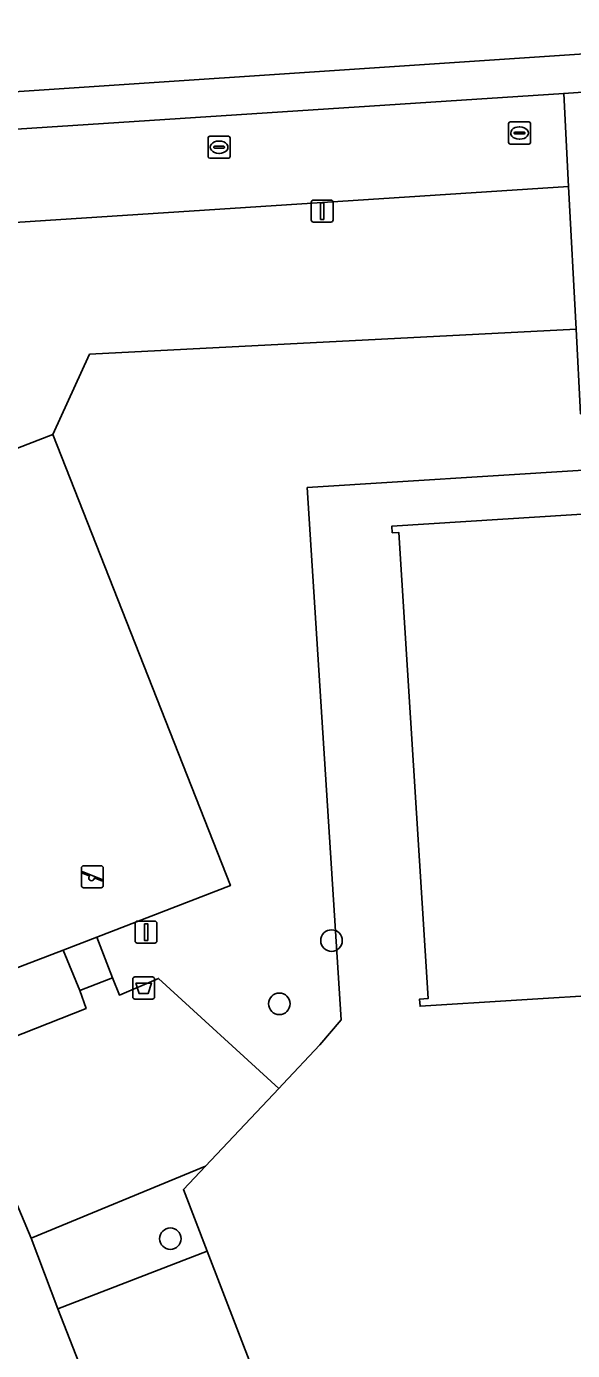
# Model space of a CAD drawing. Extents: x 159680 to 160786, y 387323 to 388340.
# Drawn here: x 160279.5 to 160304.2, y 387604.5 to 387664.5 of the extents above; entities that cross this region are included whole.
import ezdxf

# ---------------------------------------------------------------- set-up
doc = ezdxf.new("R2010")
doc.units = 0
for name, color, linetype in [('IMGEO_Afvalbak', 7, 'Continuous'), ('IMGEO_Boom', 7, 'Continuous'), ('IMGEO_Erf', 7, 'Continuous'), ('IMGEO_Groenvoorziening', 7, 'Continuous'), ('IMGEO_Hek', 7, 'Continuous'), ('IMGEO_Kolk', 7, 'Continuous'), ('IMGEO_Lichtmast', 7, 'Continuous'), ('IMGEO_Loofbos', 7, 'Continuous'), ('IMGEO_Pand', 7, 'Continuous'), ('IMGEO_Rijbaan_lokaal_open', 7, 'Continuous'), ('IMGEO_Speelvoorziening', 7, 'Continuous'), ('IMGEO_Voetpad_gesloten', 7, 'Continuous'), ('IMGEO_Voetpad_open', 7, 'Continuous')]:
    doc.layers.add(name, color=color, linetype=linetype)

msp = doc.modelspace()

# ---------------------------------------------------------------- linework, layer by layer
at = {"layer": 'IMGEO_Afvalbak'}
for p, q in [((160284.39, 387621.43), (160285.18, 387621.43)), ((160285.18, 387621.43), (160284.39, 387621.43)), ((160284.29, 387620.53), (160284.29, 387621.33)), ((160284.29, 387621.33), (160284.29, 387620.53)), ((160285.28, 387621.33), (160285.28, 387620.53)), ((160285.28, 387620.53), (160285.28, 387621.33)), ((160285.18, 387620.43), (160284.39, 387620.43)), ((160284.39, 387620.43), (160285.18, 387620.43))]:
    msp.add_line(p, q, dxfattribs=at)
msp.add_lwpolyline([(160284.433, 387621.144), (160285.137, 387621.144), (160284.988, 387620.674), (160284.582, 387620.674), (160284.433, 387621.144)], dxfattribs=at)
for centre, start, end in [((160284.39, 387621.33), 90, 180), ((160284.39, 387621.33), 90, 180), ((160285.18, 387621.33), 0, 90), ((160285.18, 387621.33), 360, 90), ((160284.39, 387620.53), 180, 270), ((160284.39, 387620.53), 180, 270), ((160285.18, 387620.53), 270, 0), ((160285.18, 387620.53), 270, 0)]:
    msp.add_arc(centre, 0.1, start, end, dxfattribs=at)
at = {"layer": 'IMGEO_Boom'}
for centre in [(160293.308, 387623.081), (160290.939, 387620.214), (160285.998, 387609.558)]:
    msp.add_circle(centre, 0.489, dxfattribs=at)
at = {"layer": 'IMGEO_Erf'}
for points in [[(160271.416, 387661.078), (160305.237, 387663.332), (160305.408, 387663.379), (160303.118, 387699.192)], [(160353.492, 387576.679), (160349.435, 387639.967), (160344.138, 387639.634), (160316.749, 387637.91), (160316.393, 387643.559), (160316.361, 387644.061), (160313.367, 387643.872), (160313.297, 387644.972), (160304.729, 387644.422), (160292.203, 387643.633), (160293.739, 387619.482), (160292.781, 387618.349), (160291.094, 387616.56), (160290.91, 387616.364), (160287.587, 387612.841), (160286.591, 387611.784), (160287.669, 387608.985), (160300.946, 387574.526)], [(160310.437, 387620.928), (160297.323, 387620.102), (160297.302, 387620.426), (160297.688, 387620.451), (160296.356, 387641.598), (160296.059, 387641.579), (160296.04, 387641.878), (160309.23, 387642.709)]]:
    msp.add_lwpolyline(points, dxfattribs=at)
at = {"layer": 'IMGEO_Groenvoorziening'}
for points in [[(160304.061, 387657.287), (160273.573, 387655.311), (160272.009, 387655.209), (160271.947, 387655.205), (160275.691, 387645.705), (160276.239, 387644.324), (160280.664, 387646.039), (160282.332, 387649.676), (160304.397, 387650.821)], [(160274.715, 387643.758), (160274.213, 387645.149), (160273.911, 387646.065), (160266.488, 387643.313), (160276.416, 387617.726), (160282.172, 387620.002), (160281.888, 387620.815), (160281.142, 387622.642), (160278.156, 387621.506), (160270.323, 387642.024)], [(160286.591, 387611.784), (160287.587, 387612.841), (160279.68, 387609.578), (160280.896, 387606.375), (160287.669, 387608.985)], [(160287.669, 387608.985), (160280.896, 387606.375), (160293.66, 387573.768), (160294.426, 387571.812), (160300.946, 387574.526)]]:
    msp.add_lwpolyline(points, close=True, dxfattribs=at)
at = {"layer": 'IMGEO_Hek'}
for points in [[(160304.729, 387644.422), (160292.203, 387643.633), (160293.739, 387619.482), (160292.781, 387618.349), (160291.094, 387616.56)], [(160291.094, 387616.56), (160290.91, 387616.364), (160287.587, 387612.841)], [(160287.587, 387612.841), (160286.591, 387611.784), (160287.669, 387608.985)], [(160287.669, 387608.985), (160300.946, 387574.526)]]:
    msp.add_lwpolyline(points, dxfattribs=at)
at = {"layer": 'IMGEO_Kolk'}
for p, q in [((160301.335, 387659.29), (160301.335, 387660.142)), ((160301.41, 387660.216), (160302.262, 387660.216)), ((160301.823, 387659.996), (160301.848, 387659.996)), ((160302.336, 387660.142), (160302.336, 387659.29)), ((160287.708, 387658.645), (160287.708, 387659.497)), ((160287.783, 387659.571), (160288.635, 387659.571)), ((160288.196, 387659.351), (160288.221, 387659.351)), ((160288.709, 387659.497), (160288.709, 387658.645)), ((160302.262, 387659.216), (160301.41, 387659.216)), ((160301.594, 387659.71), (160301.594, 387659.722)), ((160302.032, 387659.673), (160301.634, 387659.673)), ((160301.637, 387659.759), (160302.035, 387659.759)), ((160301.846, 387659.436), (160301.821, 387659.436)), ((160302.078, 387659.722), (160302.078, 387659.71)), ((160287.967, 387659.065), (160287.967, 387659.077)), ((160288.405, 387659.028), (160288.007, 387659.028)), ((160288.01, 387659.114), (160288.408, 387659.114)), ((160288.219, 387658.791), (160288.194, 387658.791)), ((160288.451, 387659.077), (160288.451, 387659.065)), ((160288.635, 387658.571), (160287.783, 387658.571))]:
    msp.add_line(p, q, dxfattribs=at)
for points in [[(160301.335, 387659.29), (160301.335, 387660.142)], [(160301.41, 387660.216), (160302.262, 387660.216)], [(160302.336, 387660.142), (160302.336, 387659.29)], [(160287.708, 387658.645), (160287.708, 387659.497)], [(160287.783, 387659.571), (160288.635, 387659.571)], [(160288.709, 387659.497), (160288.709, 387658.645)], [(160302.262, 387659.216), (160301.41, 387659.216)], [(160288.635, 387658.571), (160287.783, 387658.571)]]:
    msp.add_lwpolyline(points, dxfattribs=at)
for centre, radius, start, end in [((160301.412, 387660.14), 0.0765, 91.55205, 178.44795), ((160301.412, 387660.14), 0.0765, 91.55205, 178.44795), ((160302.26, 387660.14), 0.0765, 1.55205, 88.44795), ((160302.26, 387660.14), 0.0765, 1.55205, 88.44795), ((160287.785, 387659.495), 0.0765, 91.55205, 178.44795), ((160287.785, 387659.495), 0.0765, 91.55205, 178.44795), ((160288.633, 387659.495), 0.0765, 1.55205, 88.44795), ((160288.633, 387659.495), 0.0765, 1.55205, 88.44795), ((160301.412, 387659.292), 0.0765, 181.55205, 268.44795), ((160301.412, 387659.292), 0.0765, 181.55205, 268.44795), ((160301.634, 387659.719), 0.0403, 85.87752, 175.75265), ((160301.631, 387659.709), 0.0366, 178.93798, 274.71019), ((160302.035, 387659.716), 0.043, 264.86636, 352.45326), ((160302.039, 387659.721), 0.0386, 1.73085, 96.63898), ((160302.26, 387659.292), 0.0765, 271.55205, 358.44795), ((160302.26, 387659.292), 0.0765, 271.55205, 358.44795), ((160287.785, 387658.647), 0.0765, 181.55205, 268.44795), ((160287.785, 387658.647), 0.0765, 181.55205, 268.44795), ((160288.007, 387659.074), 0.0403, 85.87752, 175.75265), ((160288.004, 387659.064), 0.0366, 178.93798, 274.71019), ((160288.408, 387659.071), 0.043, 264.86636, 352.45326), ((160288.412, 387659.076), 0.0386, 1.73085, 96.63898), ((160288.633, 387658.647), 0.0765, 271.55205, 358.44795), ((160288.633, 387658.647), 0.0765, 271.55205, 358.44795)]:
    msp.add_arc(centre, radius, start, end, dxfattribs=at)
for centre, major_axis, ratio, start_param, end_param in [((160301.822, 387659.716), (-0.387, 0.002), 0.722429, 4.712389, 7.853982), ((160301.847, 387659.716), (-0.39, 0.002), 0.717154, 1.570796, 4.712389), ((160288.195, 387659.071), (-0.387, 0.002), 0.722429, 4.712389, 7.853982), ((160288.22, 387659.071), (-0.39, 0.002), 0.717154, 1.570796, 4.712389)]:
    msp.add_ellipse(centre, major_axis=major_axis, ratio=ratio, start_param=start_param, end_param=end_param, dxfattribs=at)
at = {"layer": 'IMGEO_Lichtmast'}
for p, q in [((160292.388, 387655.772), (160292.388, 387656.572)), ((160292.388, 387656.572), (160292.388, 387655.772)), ((160292.488, 387656.672), (160293.278, 387656.672)), ((160293.278, 387656.672), (160292.488, 387656.672)), ((160293.378, 387656.572), (160293.378, 387655.772)), ((160293.378, 387655.772), (160293.378, 387656.572)), ((160293.278, 387655.672), (160292.488, 387655.672)), ((160292.488, 387655.672), (160293.278, 387655.672)), ((160284.398, 387623.066), (160284.398, 387623.866)), ((160284.398, 387623.866), (160284.398, 387623.066)), ((160284.498, 387623.966), (160285.288, 387623.966)), ((160285.288, 387623.966), (160284.498, 387623.966)), ((160285.388, 387623.866), (160285.388, 387623.066)), ((160285.388, 387623.066), (160285.388, 387623.866)), ((160285.288, 387622.966), (160284.498, 387622.966)), ((160284.498, 387622.966), (160285.288, 387622.966))]:
    msp.add_line(p, q, dxfattribs=at)
for points in [[(160292.808, 387656.547), (160292.958, 387656.547), (160292.958, 387655.797), (160292.808, 387655.797), (160292.808, 387656.547)], [(160284.818, 387623.841), (160284.968, 387623.841), (160284.968, 387623.091), (160284.818, 387623.091), (160284.818, 387623.841)]]:
    msp.add_lwpolyline(points, dxfattribs=at)
for centre, start, end in [((160292.488, 387656.572), 90, 180), ((160292.488, 387656.572), 90, 180), ((160293.278, 387656.572), 0, 90), ((160293.278, 387656.572), 360, 90), ((160292.488, 387655.772), 180, 270), ((160292.488, 387655.772), 180, 270), ((160293.278, 387655.772), 270, 0), ((160293.278, 387655.772), 270, 0), ((160284.498, 387623.866), 90, 180), ((160284.498, 387623.866), 90, 180), ((160285.288, 387623.866), 0, 90), ((160285.288, 387623.866), 360, 90), ((160284.498, 387623.066), 180, 270), ((160284.498, 387623.066), 180, 270), ((160285.288, 387623.066), 270, 0), ((160285.288, 387623.066), 270, 0)]:
    msp.add_arc(centre, 0.1, start, end, dxfattribs=at)
at = {"layer": 'IMGEO_Loofbos'}
msp.add_lwpolyline([(160330.812, 387648.672), (160330.71, 387648.671), (160312.356, 387647.489), (160304.596, 387646.978), (160304.397, 387650.821), (160282.332, 387649.676), (160280.664, 387646.039), (160288.722, 387625.575), (160282.668, 387623.23), (160283.188, 387621.865), (160283.367, 387621.395), (160283.689, 387620.607), (160285.46, 387621.362), (160290.91, 387616.364), (160291.094, 387616.56), (160292.781, 387618.349), (160293.739, 387619.482), (160292.203, 387643.633), (160304.729, 387644.422), (160313.297, 387644.972), (160313.367, 387643.872), (160316.361, 387644.061), (160316.393, 387643.559), (160331.073, 387644.49)], close=True, dxfattribs=at)
at = {"layer": 'IMGEO_Pand'}
msp.add_lwpolyline([(160309.23, 387642.709), (160296.04, 387641.878), (160296.059, 387641.579), (160296.356, 387641.598), (160297.688, 387620.451), (160297.302, 387620.426), (160297.323, 387620.102), (160310.437, 387620.928)], dxfattribs=at)
at = {"layer": 'IMGEO_Rijbaan_lokaal_open'}
for points in [[(160271.434, 387655.172), (160271.947, 387655.205), (160272.009, 387655.209), (160273.573, 387655.311), (160304.061, 387657.287), (160303.842, 387661.509)], [(160303.842, 387661.509), (160271.575, 387659.401)]]:
    msp.add_lwpolyline(points, dxfattribs=at)
msp.add_lwpolyline([(160276.239, 387644.324), (160274.715, 387643.758), (160270.323, 387642.024), (160278.156, 387621.506), (160281.142, 387622.642), (160282.668, 387623.23), (160288.722, 387625.575), (160280.664, 387646.039)], close=True, dxfattribs=at)
at = {"layer": 'IMGEO_Speelvoorziening'}
for p, q in [((160281.963, 387625.578), (160281.963, 387626.378)), ((160281.963, 387626.378), (160281.963, 387625.578)), ((160282.032, 387626.203), (160282.908, 387625.85)), ((160282.063, 387626.478), (160282.853, 387626.478)), ((160282.853, 387626.478), (160282.063, 387626.478)), ((160282.953, 387626.378), (160282.953, 387625.578)), ((160282.953, 387625.578), (160282.953, 387626.378)), ((160282.346, 387626.006), (160282.007, 387626.143)), ((160282.884, 387625.79), (160282.544, 387625.927)), ((160282.853, 387625.478), (160282.063, 387625.478)), ((160282.063, 387625.478), (160282.853, 387625.478))]:
    msp.add_line(p, q, dxfattribs=at)
for centre, radius, start, end in [((160282.063, 387626.378), 0.1, 90, 180), ((160282.063, 387626.378), 0.1, 90, 180), ((160282.02, 387626.173), 0.0327, 68.07798, 248.07798), ((160282.853, 387626.378), 0.1, 0, 90), ((160282.853, 387626.378), 0.1, 360, 90), ((160282.063, 387625.578), 0.1, 180, 270), ((160282.063, 387625.578), 0.1, 180, 270), ((160282.425, 387625.916), 0.12, 130.99278, 5.16318), ((160282.853, 387625.578), 0.1, 270, 0), ((160282.853, 387625.578), 0.1, 270, 0), ((160282.896, 387625.82), 0.0327, 248.07798, 68.07798)]:
    msp.add_arc(centre, radius, start, end, dxfattribs=at)
at = {"layer": 'IMGEO_Voetpad_gesloten'}
msp.add_lwpolyline([(160282.668, 387623.23), (160281.142, 387622.642), (160281.888, 387620.815), (160283.367, 387621.395), (160283.188, 387621.865)], close=True, dxfattribs=at)
at = {"layer": 'IMGEO_Voetpad_open'}
for points in [[(160309.83, 387686.843), (160309.013, 387699.573), (160307.332, 387699.465), (160310.545, 387649.137), (160306.196, 387648.893), (160305.351, 387661.608), (160303.842, 387661.509), (160304.061, 387657.287), (160304.397, 387650.821), (160304.596, 387646.978), (160312.356, 387647.489), (160312.24, 387649.301), (160310.06, 387683.259), (160309.965, 387684.731)], [(160283.367, 387621.395), (160281.888, 387620.815), (160282.172, 387620.002), (160276.416, 387617.726), (160278.935, 387611.384), (160279.68, 387609.578), (160287.587, 387612.841), (160290.91, 387616.364), (160285.46, 387621.362), (160283.689, 387620.607)]]:
    msp.add_lwpolyline(points, close=True, dxfattribs=at)
for points in [[(160303.842, 387661.509), (160305.351, 387661.608), (160305.237, 387663.332), (160271.416, 387661.078)], [(160271.575, 387659.401), (160303.842, 387661.509)], [(160312.905, 387510.902), (160314.027, 387509.69), (160324.453, 387498.542), (160324.452, 387498.542), (160330.784, 387492.151), (160332.225, 387493.24), (160327.132, 387500), (160321.535, 387507.428), (160318.54, 387511.771), (160316.673, 387515.314), (160315.033, 387518.967), (160303.5, 387548.605), (160301.88, 387552.769), (160294.426, 387571.812), (160293.66, 387573.768), (160280.896, 387606.375), (160279.68, 387609.578), (160278.935, 387611.384), (160276.416, 387617.726), (160266.488, 387643.313), (160262.455, 387653.706)]]:
    msp.add_lwpolyline(points, dxfattribs=at)

doc.saveas('drawing.dxf')
